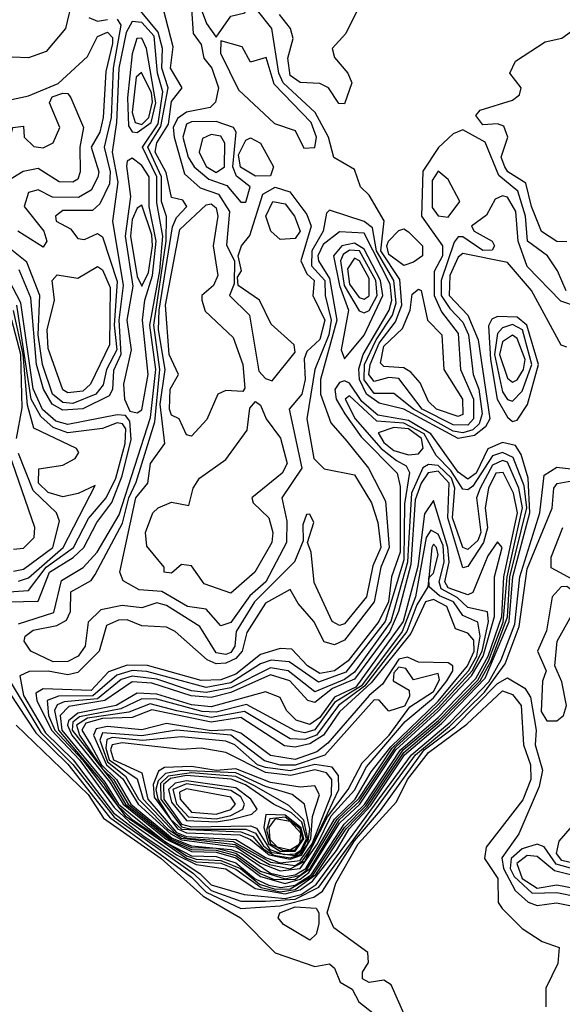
# Model space of a CAD drawing. Extents: x 2889633 to 3052318, y 540750 to 918690.
# Tile 535 of 656: x 2974077 to 2975176, y 834370 to 836363. Entities that reach past the tile are written whole.
import ezdxf

# ---------------------------------------------------------------- set-up
doc = ezdxf.new("R2010")
doc.units = 0

msp = doc.modelspace()

# ---------------------------------------------------------------- linework, layer by layer
at = {"layer": '0CON02XD'}
for points in [[(2974475, 836327.5), (2974505, 836370), (2974533, 836377), (2974535.7, 836384.3), (2974525, 836502.5), (2974510.5, 836540.5), (2974510.3, 836619.7), (2974569.2, 836695), (2974598.9, 836781.1), (2974617.5, 836815), (2974567.1, 836877.1), (2974547.3, 836887.3), (2974475, 836888.6), (2974454.5, 836875.5), (2974413, 836817), (2974395.6, 836725), (2974405.3, 836635), (2974428.7, 836565), (2974417.7, 836505), (2974430, 836425), (2974455.5, 836355.5), (2974475, 836327.5)], [(2974184.4, 836405), (2974170, 836345), (2974131.1, 836298.9), (2974095, 836285.8), (2974028.3, 836288.3), (2974006, 836306), (2973948, 836328), (2973903.3, 836415)], [(2975205, 835782.5), (2975173.3, 835793.3), (2975105, 835863.3), (2975086.5, 835915), (2975082.2, 835975), (2975065, 836003.8), (2975055, 836006.2), (2975040, 836000), (2975022.7, 835967.3), (2974992.5, 835945), (2974997.5, 835935), (2975033.8, 835915), (2975038.8, 835905), (2975033.8, 835896.2), (2975015, 835895.8), (2974975, 835923.3), (2974965, 835923.3), (2974957.1, 835912.9), (2974930.7, 835835), (2974931.1, 835805), (2974948.4, 835778.4), (2974975, 835750.6), (2974986.2, 835725), (2974995.5, 835645), (2975007.1, 835615), (2975013.9, 835565), (2975007.9, 835545), (2974995, 835532.7), (2974975, 835527.1), (2974955, 835530.3), (2974874.5, 835574.5), (2974835, 835606.2), (2974795, 835606.5), (2974775, 835634.3), (2974775.3, 835665), (2974798.9, 835715), (2974832.4, 835765), (2974840, 835790), (2974834.8, 835835), (2974799.8, 835895), (2974791.8, 835941.8), (2974775, 835954.4), (2974705, 835977.5), (2974698.3, 835971.7), (2974691.9, 835935), (2974668.9, 835895), (2974668.5, 835865), (2974695.3, 835835), (2974696, 835805), (2974708.2, 835755), (2974703.4, 835725), (2974674.7, 835655.3), (2974658.6, 835555), (2974672.9, 835475), (2974694, 835454), (2974755, 835442), (2974790, 835385), (2974802.9, 835345), (2974808.5, 835295), (2974792.5, 835257.5), (2974779.5, 835195), (2974735, 835140), (2974725, 835136.7), (2974710, 835145), (2974673.6, 835223.6), (2974667.5, 835285), (2974660, 835305), (2974673.3, 835345), (2974665, 835362.5), (2974658.3, 835361.7), (2974650.7, 835340.7), (2974651.7, 835308.3), (2974634, 835266), (2974552.9, 835185), (2974515.6, 835125), (2974512.9, 835095), (2974505, 835082.2), (2974495, 835077.8), (2974475, 835081.4), (2974442, 835135), (2974375, 835177.1), (2974355, 835182.5), (2974325, 835172.5), (2974285, 835177.1), (2974241.7, 835168.3), (2974216.1, 835143.9), (2974210, 835095), (2974196, 835075), (2974175, 835064), (2974145, 835063.1), (2974100, 835085), (2974086.2, 835105), (2974088.8, 835115), (2974105, 835127.1), (2974152.9, 835137.1), (2974172.3, 835147.7), (2974180, 835165), (2974181.2, 835205), (2974222, 835228), (2974230, 835240), (2974285.9, 835344.1), (2974298.2, 835395), (2974313.3, 835426.7), (2974351.1, 835548.9), (2974361.5, 835655), (2974348.7, 835745), (2974374.1, 835915), (2974374.7, 835964.7), (2974364.7, 835995), (2974364.3, 836045), (2974337.2, 836105), (2974363.3, 836146.7), (2974377.9, 836225), (2974365.4, 836265), (2974366.8, 836305), (2974357.8, 836337.8), (2974293.3, 836416.7)], [(2974485, 835136), (2974455, 835170), (2974417.5, 835175), (2974365.4, 835205.4), (2974319.2, 835209.2), (2974287, 835227), (2974280, 835245), (2974312.7, 835395), (2974336.7, 835425), (2974342.5, 835465), (2974371.2, 835505), (2974361.9, 835585), (2974372.2, 835655), (2974358.7, 835735), (2974360, 835775), (2974386.5, 835943.5), (2974395, 835962.5), (2974416, 835985), (2974408, 835998), (2974385, 836003.3), (2974373.7, 836053.7), (2974351.5, 836095), (2974355, 836114), (2974378.6, 836151.4), (2974385, 836197.5), (2974406.7, 836225), (2974383.1, 836265), (2974388.3, 836308.3), (2974362.9, 836405)], [(2974425.6, 836385), (2974428.8, 836335), (2974445, 836312.5), (2974450, 836285), (2974466.2, 836265), (2974480, 836225), (2974473.9, 836196.1), (2974463.3, 836185), (2974415, 836175.8), (2974397.2, 836162.8), (2974388.1, 836145), (2974390, 836125), (2974410.9, 836050.9), (2974443, 836023), (2974480, 836010), (2974501.9, 835975), (2974496.4, 835906.4), (2974512.5, 835875), (2974511.7, 835828.3), (2974502.5, 835805), (2974542.5, 835765), (2974561.9, 835651.9), (2974575, 835636.7), (2974588.3, 835631.7), (2974635, 835690), (2974633.3, 835705), (2974586.8, 835746.8), (2974563.3, 835795), (2974520, 835825), (2974518.3, 835841.7), (2974526.2, 835855), (2974520, 835885), (2974526.7, 835905), (2974543.6, 835926.4), (2974570, 836010), (2974595, 836024.3), (2974624.5, 836014.5), (2974658.6, 835968.6), (2974667.8, 835945), (2974646.7, 835875), (2974658.6, 835848.6), (2974673.8, 835835), (2974671.2, 835805), (2974695.3, 835755), (2974685, 835716), (2974658.8, 835691.2), (2974653.3, 835676.7), (2974655.4, 835635), (2974648.6, 835605), (2974623.3, 835575), (2974648.6, 835455), (2974608, 835395), (2974618.3, 835348.3), (2974617.8, 835305), (2974575.5, 835225), (2974543.4, 835196.6), (2974505, 835142.9), (2974485, 835136)], [(2975183.9, 835813.9), (2975166.7, 835855), (2975146, 835885), (2975105.6, 835915), (2975101.8, 835965), (2975086, 836016), (2975047.9, 836047.9), (2975020, 836115), (2974975, 836140), (2974955, 836131.9), (2974925.4, 836104.6), (2974893.4, 836056.6), (2974890.8, 835965), (2974933.3, 835905), (2974933.5, 835885), (2974916.4, 835853.6), (2974916.8, 835805), (2974931.8, 835771.8), (2974965, 835727.5), (2974970, 835655), (2974996.2, 835595), (2974996.4, 835555), (2974985, 835542.1), (2974955, 835542.8), (2974892.5, 835575), (2974845, 835636.9), (2974825, 835639.1), (2974795, 835630.6), (2974784.1, 835645), (2974786.9, 835665), (2974805, 835708.5), (2974838.3, 835751.7), (2974851.2, 835785), (2974846.8, 835836.8), (2974808.4, 835895), (2974815.7, 835955.7), (2974785, 836007.5), (2974767.5, 836025), (2974755, 836060), (2974713.8, 836083.8), (2974702.5, 836125), (2974675.4, 836175.4), (2974610.9, 836235), (2974602.3, 836255), (2974588, 836345), (2974556.5, 836385)], [(2974760, 836380), (2974737.5, 836335), (2974710, 836305), (2974715, 836286.7), (2974742, 836255), (2974750, 836235), (2974735, 836192.5)], [(2974275, 836364), (2974281.9, 836351.9), (2974266.9, 836265), (2974262.5, 836165), (2974248.5, 836105), (2974260.4, 836055), (2974259.4, 836030.6), (2974239.7, 835990.3), (2974225, 835976.7), (2974165, 835977.1), (2974150, 835965), (2974151.2, 835955), (2974180, 835940), (2974195, 835920), (2974208.3, 835918.3), (2974235, 835930), (2974245, 835923.3), (2974275, 835833.3), (2974269, 835745), (2974274, 835695), (2974252.9, 835655), (2974246.2, 835623.8), (2974231.4, 835605), (2974185, 835586.4), (2974165, 835587.9), (2974143.8, 835605), (2974123.3, 835665), (2974114.7, 835725), (2974118.1, 835805), (2974092.2, 835872.2), (2974055, 835902)], [(2974217.1, 836367.1), (2974235, 836360), (2974255, 836363.3)], [(2974735, 836192.5), (2974723.6, 836193.6), (2974702.5, 836225), (2974685, 836233.8), (2974645, 836236), (2974625, 836250), (2974620.6, 836285), (2974631.4, 836325), (2974626, 836345), (2974603.5, 836373.5)], [(2975185, 835913.3), (2975165, 835913.8), (2975134.2, 835934.2), (2975113.5, 835985), (2975102.4, 836032.4), (2975065.8, 836055), (2975059.4, 836065), (2975052.2, 836085), (2975065.5, 836125), (2975057.6, 836147.6), (2975045, 836152.5), (2975015, 836150), (2975001.2, 836168.8), (2975010, 836180), (2975075, 836200), (2975089.3, 836210.7), (2975092.5, 836225), (2975070, 836255), (2975081.2, 836278.8), (2975141.7, 836318.3), (2975175, 836325.8), (2975209.7, 836350.3), (2975218, 836365)], [(2974075, 835140), (2974146.7, 835163.3), (2974162.3, 835227.7), (2974206, 835254), (2974234.6, 835285), (2974279, 835361), (2974342, 835558), (2974353.3, 835655), (2974340.7, 835745), (2974361.5, 835855), (2974367, 835925), (2974355, 835992.5), (2974354.8, 836045), (2974325.8, 836105), (2974357.5, 836152.5), (2974367, 836217), (2974356.7, 836255), (2974349.4, 836329.4), (2974325, 836357.1), (2974305, 836359.4), (2974293, 836337), (2974277.9, 836265), (2974273.4, 836155), (2974264.6, 836095), (2974275.8, 836034.2), (2974265.4, 835955), (2974287.1, 835825), (2974278, 835755), (2974282.2, 835685), (2974267.3, 835652.7), (2974265.3, 835614.7), (2974258.3, 835601.7), (2974205, 835575.4), (2974165, 835572.7), (2974143.1, 835585), (2974125.3, 835615), (2974111.7, 835665), (2974099.9, 835799.9), (2974076.5, 835856.5)], [(2974055, 836200), (2974095, 836208.8), (2974155, 836233.5), (2974215, 836288.8), (2974235, 836328.8), (2974255, 836337.5), (2974265, 836326.7), (2974265.4, 836315), (2974252.1, 836257.9), (2974246.4, 836165), (2974240, 836135), (2974221.9, 836105), (2974237.5, 836055), (2974235.7, 836044.3), (2974222.1, 836017.9), (2974196.7, 836003.3), (2974144.1, 836004.1), (2974115, 836018.8), (2974095, 836013.3), (2974086.2, 835985), (2974126, 835935), (2974132.5, 835915), (2974125, 835902.5)], [(2974315, 836134.6), (2974343.7, 836155), (2974353.2, 836195), (2974334.5, 836305), (2974324.5, 836325.5), (2974314.5, 836325), (2974305, 836293.8), (2974295.8, 836205), (2974297.9, 836147.9), (2974305, 836135.7), (2974315, 836134.6)], [(2974653, 836103), (2974675, 836104), (2974678.5, 836125), (2974667.3, 836155), (2974592.4, 836232.4), (2974576.4, 836286.4), (2974545, 836276.7), (2974527.8, 836307.8), (2974485, 836320), (2974484.2, 836295), (2974520.7, 836220.7), (2974593.2, 836153.2), (2974635, 836138.8), (2974653, 836103)], [(2974325, 836151.1), (2974338.9, 836165), (2974346.5, 836196.5), (2974344.1, 836215), (2974323.8, 836256.2), (2974313.3, 836246.7), (2974305.3, 836175.3), (2974311.5, 836155), (2974325, 836151.1)], [(2974185, 836034), (2974157.5, 836035), (2974115, 836062), (2974084.3, 836055.7), (2974055, 836037.5), (2974049.3, 836049.3), (2974049.2, 836085), (2974063.8, 836145), (2974085, 836147.5), (2974086.7, 836125), (2974106.1, 836106.1), (2974125, 836103.8), (2974145, 836113.8), (2974158.8, 836145), (2974138, 836195), (2974143.4, 836206.6), (2974165, 836214), (2974175, 836213.3), (2974181.2, 836205), (2974206.7, 836145), (2974198.9, 836105), (2974200, 836055), (2974195, 836040), (2974185, 836034)], [(2974535, 835993.8), (2974543.8, 836025), (2974516.2, 836046.2), (2974508.9, 836065), (2974515.6, 836135), (2974510, 836145), (2974475, 836157.1), (2974425, 836156.5), (2974415, 836151.4), (2974407.5, 836125), (2974418.5, 836085), (2974430.6, 836065), (2974460.2, 836040.2), (2974497.1, 836027.1), (2974525, 835993.8), (2974535, 835993.8)], [(2974475, 836053.5), (2974491.9, 836065), (2974492.9, 836112.9), (2974485, 836127.5), (2974465, 836130.8), (2974447.7, 836122.3), (2974440.8, 836095), (2974455, 836066), (2974475, 836053.5)], [(2974555, 836046.5), (2974524.2, 836064.2), (2974520.5, 836089.5), (2974535, 836119.2), (2974545, 836124), (2974565, 836113.3), (2974591.2, 836065), (2974585, 836046.7), (2974555, 836046.5)], [(2974315, 835567.5), (2974325, 835573.3), (2974337.6, 835645), (2974326, 835755), (2974330.6, 835795), (2974346.5, 835845), (2974353.7, 835915), (2974339.3, 835985), (2974339.4, 836045), (2974325, 836067.8), (2974305, 836082.9), (2974295, 836076.7), (2974293.5, 836066.5), (2974301.5, 836005), (2974291.2, 835925), (2974306.6, 835823.4), (2974294.4, 835755), (2974303.1, 835695), (2974287.8, 835625), (2974289.7, 835595), (2974300.7, 835570.7), (2974315, 835567.5)], [(2974945, 835963.3), (2974968.8, 835995), (2974945, 836039.2), (2974925, 836056.2), (2974912.8, 836037.2), (2974912.9, 835982.9), (2974925, 835966.2), (2974945, 835963.3)], [(2974325, 835823.8), (2974338.5, 835851.5), (2974346.3, 835905), (2974345, 835927.5), (2974325, 835987.5), (2974315, 835981.2), (2974305, 835958.8), (2974301.6, 835925), (2974315, 835843.3), (2974325, 835823.8)], [(2974425, 835520), (2974415, 835522.5), (2974400, 835555), (2974385, 835562.5), (2974380.8, 835575), (2974381.9, 835615), (2974398.8, 835645), (2974380, 835685), (2974372.7, 835785), (2974401.9, 835938.1), (2974455, 835988), (2974465, 835990), (2974475, 835982.5), (2974478.6, 835965), (2974469.4, 835905), (2974478.6, 835845), (2974470, 835825), (2974446.2, 835805), (2974446, 835795), (2974453.2, 835773.2), (2974509.5, 835719.5), (2974529.2, 835665), (2974533, 835617), (2974529.3, 835610.7), (2974495, 835612.5), (2974478.8, 835605), (2974456.1, 835553.9), (2974425, 835520)], [(2974605, 835918), (2974586, 835935), (2974576, 835965), (2974590, 835995), (2974615, 835990), (2974634, 835965), (2974645.6, 835935), (2974635, 835920), (2974605, 835918)], [(2974125, 835902.5), (2974073.8, 835935)], [(2975185, 835700), (2975174, 835704), (2975114, 835815), (2975065, 835871.4), (2974975, 835890), (2974965, 835882), (2974948.5, 835845), (2974947.3, 835805), (2974984.7, 835764.7), (2975006, 835715), (2975029.2, 835555), (2975020.8, 835539.2), (2974998.6, 835521.4), (2974965, 835515.3), (2974855, 835574.7), (2974805, 835586.8), (2974779.4, 835605), (2974765.2, 835635), (2974764, 835656), (2974773.1, 835685), (2974825.8, 835775), (2974830.7, 835795), (2974827.8, 835827.8), (2974775, 835930.9), (2974725, 835933.6), (2974692, 835908), (2974680.8, 835885), (2974682.1, 835875), (2974705, 835839.2), (2974719.7, 835755), (2974686.2, 835635), (2974686.2, 835605), (2974707.3, 835547.3), (2974739.7, 835509.7), (2974784, 835455), (2974818.3, 835388.3), (2974825.3, 835295), (2974808.5, 835255), (2974795.4, 835185), (2974735, 835107.1), (2974715, 835097.5), (2974693.7, 835103.7), (2974673.3, 835145), (2974641.1, 835181.1), (2974625, 835210), (2974575, 835182), (2974537.6, 835122.4), (2974527.9, 835085), (2974515, 835070), (2974495, 835060.4), (2974475, 835059.5), (2974457.1, 835067.1), (2974392.5, 835125), (2974375, 835133.3), (2974325, 835136.2), (2974295, 835148), (2974277.7, 835147.7), (2974253.5, 835136.5), (2974238, 835085), (2974195, 835041.4), (2974175, 835036.7), (2974135, 835044.6), (2974096.6, 835043.4), (2974078, 835035), (2974084.8, 834995), (2974129.9, 834919.9), (2974185.5, 834865), (2974267.4, 834757.4), (2974329.7, 834709.7), (2974442, 834635), (2974465, 834612.2), (2974532.2, 834592.2), (2974615, 834584.3)], [(2974855, 835865.8), (2974825, 835888), (2974820.5, 835905), (2974824.5, 835915), (2974845, 835936.2), (2974855, 835940), (2974865, 835933.8), (2974893.3, 835905), (2974893.3, 835885), (2974875, 835872), (2974855, 835865.8)], [(2974735, 835676.7), (2974775, 835724.4), (2974812.6, 835805), (2974808.3, 835835), (2974775, 835898.8), (2974755, 835910.8), (2974729.4, 835905), (2974712.9, 835885), (2974724.8, 835824.8), (2974743.3, 835775), (2974728.6, 835695), (2974735, 835676.7)], [(2974775, 835770), (2974785, 835774.3), (2974801.3, 835805), (2974798.4, 835835), (2974765.3, 835895), (2974745, 835896.8), (2974732.1, 835887.9), (2974727.1, 835875), (2974734.3, 835825), (2974765, 835773.8), (2974775, 835770)], [(2974055.6, 835184.4), (2974115, 835186), (2974137.7, 835245), (2974185.6, 835274.4), (2974207.5, 835295), (2974233.5, 835345), (2974264.2, 835385.8), (2974285, 835440), (2974303.1, 835513.1), (2974300.6, 835550.6), (2974291.9, 835561.9), (2974275, 835563.1), (2974175, 835543.8), (2974150.6, 835550.6), (2974123.7, 835573.7), (2974105, 835616), (2974079.7, 835789.7), (2974040.3, 835865)], [(2974175, 835608), (2974165, 835613.8), (2974135, 835697.5), (2974133.1, 835735), (2974148, 835795), (2974143.3, 835835), (2974153.3, 835846.7), (2974195, 835840), (2974235, 835863.3), (2974245, 835856.7), (2974260.7, 835820.7), (2974259.5, 835705), (2974220.8, 835625), (2974205, 835611.4), (2974175, 835608)], [(2974775, 835797.1), (2974785, 835804.2), (2974785, 835839.2), (2974765.4, 835875), (2974755, 835880), (2974741.1, 835858.9), (2974745, 835827.5), (2974765, 835800.6), (2974775, 835797.1)], [(2974965, 835560), (2974921.2, 835575), (2974905, 835590), (2974888.3, 835628.3), (2974869.3, 835649.3), (2974855, 835658.6), (2974815, 835660.8), (2974807.7, 835667.7), (2974815, 835702), (2974852.2, 835737.8), (2974868, 835775), (2974872.3, 835807.7), (2974885, 835817.5), (2974890, 835815), (2974903.3, 835755), (2974932, 835725), (2974936.2, 835655), (2974974, 835595), (2974975, 835563.8), (2974965, 835560)], [(2974045, 835204.4), (2974095, 835207.5), (2974131.2, 835255), (2974186.5, 835295), (2974216.9, 835353.1), (2974252.2, 835395), (2974271.8, 835435), (2974291.3, 835505), (2974292.1, 835535), (2974285.3, 835545.3), (2974275, 835547.1), (2974245, 835535.6), (2974175, 835526.5), (2974145, 835537.3), (2974119.9, 835559.9), (2974100.5, 835595), (2974071.4, 835785)], [(2974075, 835226.5), (2974095, 835233.3), (2974165.6, 835295), (2974230, 835420), (2974196.1, 835403.9), (2974165, 835397.5), (2974135, 835405.8), (2974115.8, 835425), (2974116, 835454), (2974165, 835461.4), (2974190, 835475), (2974197, 835487), (2974192.5, 835495), (2974106.2, 835536.2), (2974092.9, 835582.9), (2974084.6, 835685), (2974065, 835774.3)], [(2975075, 835550), (2975085, 835552.5), (2975105.6, 835584.4), (2975127.7, 835665), (2975104.5, 835745), (2975085, 835761.2), (2975045, 835762.5), (2975033.3, 835756.7), (2975026.9, 835743.1), (2975030.7, 835675), (2975044.1, 835595), (2975065, 835558.8), (2975075, 835550)], [(2974070.9, 835515), (2974082.6, 835577.4), (2974079.8, 835685), (2974061.4, 835755)], [(2975075, 835590.8), (2975095, 835611.2), (2975114.1, 835665), (2975095.4, 835735), (2975075, 835746.2), (2975055, 835739.4), (2975045, 835728), (2975039, 835685), (2975055, 835610), (2975065, 835594.2), (2975075, 835590.8)], [(2975075, 835629.2), (2975085, 835634.2), (2975097.7, 835655), (2975100.9, 835675), (2975085, 835718), (2975075, 835724.3), (2975055, 835710.8), (2975049.2, 835685), (2975065, 835637.5), (2975075, 835629.2)], [(2974615, 834593.5), (2974645, 834602.1), (2974670.6, 834619.4), (2974718.9, 834681.1), (2974744.3, 834725), (2974788, 834772), (2974856.8, 834875), (2974931.5, 834938.5), (2975019.8, 835030.2), (2975068.7, 835145), (2975075.8, 835235), (2975110.6, 835365), (2975107.2, 835435), (2975093, 835483), (2975081.2, 835501.2), (2975055, 835507.5), (2975025.4, 835494.6), (2975001.5, 835445), (2974985, 835432.9), (2974965, 835447.1), (2974910, 835525), (2974865, 835551.6), (2974802.8, 835562.8), (2974769.9, 835589.9), (2974745, 835627.1), (2974735, 835631.9), (2974725, 835628.6), (2974715.5, 835614.5), (2974718.2, 835595), (2974736, 835565), (2974769, 835519), (2974841.9, 835445), (2974848, 835418), (2974848.1, 835285), (2974830.3, 835235), (2974824.1, 835185), (2974804.6, 835145), (2974742.2, 835065), (2974715, 835045.4), (2974685, 835039.5), (2974660, 835055), (2974628.6, 835088.6), (2974605, 835090.6), (2974565, 835077.8), (2974515, 835038.2), (2974485, 835026.8), (2974445, 835025.5), (2974336.1, 835056.1), (2974295, 835056.7), (2974257, 835043), (2974222, 835005), (2974125, 835008.9), (2974110.4, 834999.6), (2974112, 834985), (2974141.5, 834925), (2974198.4, 834865), (2974268.7, 834768.7), (2974299.6, 834739.6), (2974395, 834672.7), (2974435, 834653.3), (2974495, 834644.2), (2974554.3, 834604.3), (2974615, 834593.5)], [(2974605, 834597.7), (2974635, 834602.6), (2974677.1, 834632.9), (2974738.4, 834725), (2974780.9, 834769.1), (2974855, 834879.8), (2974928.3, 834941.7), (2975010, 835025), (2975032.1, 835065), (2975065.3, 835154.7), (2975070, 835235), (2975104, 835375), (2975099.2, 835419.2), (2975076.7, 835476.7), (2975055, 835487.1), (2975035, 835480), (2974995, 835418.9), (2974985, 835411.2), (2974975, 835412.5), (2974950.6, 835450.6), (2974920.9, 835480.9), (2974896.7, 835525), (2974855, 835546.4), (2974800.5, 835550.5), (2974745, 835602), (2974736.2, 835595), (2974756.5, 835555), (2974809.2, 835495), (2974840.5, 835470.5), (2974859.8, 835459.8), (2974866.6, 835446.6), (2974856.7, 835383.3), (2974855, 835270), (2974817.6, 835145), (2974737.6, 835042.4), (2974682.2, 835022.2), (2974623.1, 835063.1), (2974586.4, 835066.4), (2974565, 835059.1), (2974505, 835021.1), (2974455, 835011.4), (2974335, 835043.5), (2974305, 835045.8), (2974273.8, 835036.2), (2974225.8, 834994.2), (2974156, 834994), (2974132.9, 834985), (2974135.8, 834955), (2974148.8, 834925), (2974204.3, 834865), (2974291.3, 834751.3), (2974415, 834666), (2974435, 834658.7), (2974485, 834655.5), (2974515, 834643.4), (2974566.3, 834606.3), (2974605, 834597.7)], [(2974505, 835202.5), (2974451.2, 835221.2), (2974425, 835257.5), (2974405, 835260), (2974385, 835242.5), (2974370, 835245), (2974370, 835255), (2974335, 835297.5), (2974332, 835325), (2974346.7, 835365), (2974357.5, 835375), (2974385, 835386.2), (2974420, 835380), (2974428.8, 835415), (2974441.2, 835435), (2974495, 835472.5), (2974537.8, 835532.2), (2974543.6, 835576.4), (2974555, 835590), (2974565, 835582.5), (2974576.7, 835555), (2974605.7, 835515.7), (2974619.2, 835465), (2974608.8, 835445), (2974547.5, 835395), (2974550, 835385), (2974582, 835355), (2974590, 835325), (2974588, 835305), (2974553.3, 835245), (2974505, 835202.5)], [(2974865, 835482.5), (2974885, 835484.2), (2974894.4, 835495.6), (2974890.8, 835515), (2974865, 835534.7), (2974835, 835537.4), (2974803.2, 835526.8), (2974815, 835506.9), (2974835, 835490.9), (2974865, 835482.5)], [(2974065, 835291.1), (2974085, 835293.3), (2974106.9, 835315), (2974108.1, 835335), (2974056.5, 835483.5)], [(2974065, 835246.9), (2974085, 835250.6), (2974144.4, 835295), (2974158.3, 835348.3), (2974152, 835365), (2974105, 835410), (2974074.7, 835485)], [(2974595, 834603.3), (2974625, 834603.8), (2974670.1, 834629.9), (2974735, 834728.3), (2974778.2, 834771.8), (2974853.8, 834885), (2974925.2, 834944.8), (2975005, 835026.3), (2975026.9, 835065), (2975056.4, 835143.6), (2975064.2, 835235), (2975095.6, 835375), (2975088.4, 835415), (2975065, 835467.5), (2975055, 835470.9), (2975035, 835461.5), (2975010, 835415), (2975002.5, 835395), (2975011.1, 835325), (2975005, 835308.6), (2974985, 835290.6), (2974974.7, 835294.7), (2974953.8, 835355), (2974958.8, 835415), (2974951.4, 835435), (2974925, 835460.6), (2974905, 835462.7), (2974893.8, 835456.2), (2974870.5, 835405), (2974865, 835302.5), (2974862.6, 835265), (2974828.6, 835145), (2974755, 835042.3), (2974735, 835027.2), (2974675, 835002.5), (2974620.8, 835045), (2974585, 835051.1), (2974505, 835010.8), (2974455, 835001), (2974425, 835004.7), (2974355, 835028.3), (2974305, 835034.2), (2974282.8, 835027.2), (2974235, 834988.3), (2974167.5, 834982.5), (2974153.6, 834976.4), (2974147.7, 834965), (2974155.9, 834925), (2974247.2, 834817.2), (2974273.9, 834773.9), (2974304.8, 834744.8), (2974415, 834670.4), (2974435, 834663.8), (2974485, 834661.5), (2974524.2, 834645), (2974563.3, 834613.3), (2974595, 834603.3)], [(2974606.4, 834606.4), (2974635, 834611.1), (2974667.8, 834632.2), (2974734.3, 834735), (2974775.5, 834774.5), (2974848.6, 834885), (2974925, 834950.8), (2975000.7, 835029.3), (2975026.1, 835075), (2975053.8, 835155), (2975057.7, 835235), (2975085.7, 835365), (2975077.1, 835405), (2975056.2, 835446.2), (2975041.4, 835445), (2975026.7, 835415), (2975020, 835375), (2975024.7, 835334.7), (2975016.5, 835305), (2974985, 835256.2), (2974975, 835253.8), (2974944.3, 835355), (2974946.7, 835425), (2974925, 835449.2), (2974904.3, 835445.7), (2974890, 835425), (2974878.5, 835391.5), (2974869.5, 835260.5), (2974844.4, 835165), (2974827, 835125), (2974755, 835028.4), (2974711, 835009), (2974675, 834981.1), (2974660.8, 834985), (2974624.7, 835024.7), (2974585, 835037.3), (2974505, 835001), (2974465, 834991.4), (2974424.8, 834994.8), (2974345, 835020), (2974305, 835022.9), (2974250, 834985), (2974177, 834973), (2974159.1, 834955), (2974162.8, 834925), (2974250, 834820), (2974277.6, 834775), (2974375, 834696.7), (2974425, 834670.7), (2974475, 834669), (2974515, 834656.7), (2974554.3, 834624.3), (2974581.6, 834611.6), (2974606.4, 834606.4)], [(2974615, 834584.3), (2974647.5, 834592.5), (2974677.6, 834612.4), (2974870.7, 834875), (2974948.9, 834941.1), (2975027.5, 835022.5), (2975052.6, 835067.4), (2975080.3, 835139.7), (2975090.4, 835235), (2975130.4, 835365), (2975139.1, 835440.9), (2975165, 835457.5), (2975205, 835452.5)], [(2974635, 834582.7), (2974682.8, 834607.2), (2974878.9, 834875), (2974947.9, 834932.1), (2975018.4, 835001.6), (2975060.5, 835059.5), (2975088.9, 835135), (2975105, 835251.2), (2975155.6, 835374.4), (2975158.8, 835415), (2975166, 835424), (2975225.3, 835434.7)], [(2974615, 834614.9), (2974645, 834623.1), (2974663.1, 834636.9), (2974725, 834736.7), (2974765.9, 834775), (2974838.8, 834885), (2974925, 834963.3), (2974992.3, 835035), (2975015.9, 835075), (2975038.9, 835155), (2975038.5, 835235), (2975054.4, 835294.4), (2975045, 835306.2), (2975025, 835278.1), (2974995, 835203.3), (2974985, 835198.6), (2974945, 835213.3), (2974938.4, 835225), (2974946.7, 835265), (2974944, 835295), (2974915, 835390), (2974897.2, 835362.8), (2974883.9, 835256.1), (2974854, 835145), (2974757.8, 835012.2), (2974715, 834992.1), (2974685, 834950.9), (2974665, 834936.5), (2974637.5, 834945), (2974617.5, 834965), (2974605, 834991.2), (2974575, 835002.9), (2974465, 834971.9), (2974425, 834976.2), (2974355, 834997.8), (2974315, 835000), (2974272.9, 834975), (2974195, 834959.3), (2974176.3, 834943.7), (2974174, 834935), (2974183.1, 834915), (2974260, 834820), (2974286.8, 834775), (2974374.3, 834704.3), (2974425, 834679.3), (2974475, 834678.2), (2974515, 834666.9), (2974565, 834629.1), (2974615, 834614.9)], [(2974592.9, 834622.9), (2974635, 834623.5), (2974665.3, 834644.7), (2974725, 834744.1), (2974765, 834780.5), (2974839, 834891), (2974925, 834969.8), (2974993.7, 835045), (2975013.5, 835085), (2975026.4, 835145), (2975024.5, 835164.5), (2974985, 835173.3), (2974963.4, 835193.4), (2974931, 835211), (2974926.9, 835225), (2974936.7, 835265), (2974935, 835298.8), (2974925, 835321.5), (2974910, 835330), (2974900.4, 835315), (2974878.9, 835195), (2974852, 835125), (2974769.3, 835015), (2974715, 834980.7), (2974675, 834925.4), (2974655, 834919.6), (2974635, 834923.5), (2974536.7, 834976.7), (2974475, 834961.6), (2974447.1, 834962.9), (2974355, 834987.8), (2974325, 834988.4), (2974281.9, 834968.1), (2974198.2, 834951.8), (2974185, 834940.9), (2974183.8, 834925), (2974263.2, 834823.2), (2974291.7, 834775), (2974382.2, 834702.2), (2974425, 834683.4), (2974475, 834682.4), (2974515, 834671.3), (2974564.6, 834634.6), (2974592.9, 834622.9)], [(2975205, 835225.6), (2975153.3, 835253.3), (2975153.8, 835275), (2975176.9, 835335)], [(2974615, 834624), (2974645, 834631.2), (2974658.3, 834641.7), (2974720.3, 834745), (2974765, 834787.6), (2974831.6, 834888.4), (2974925, 834976.6), (2974986, 835045), (2975003.1, 835075), (2975009.7, 835115), (2975005, 835143.8), (2974975, 835156.9), (2974955.5, 835185), (2974927.1, 835197.1), (2974906.2, 835215), (2974905.7, 835233.6), (2974915, 835242.5), (2974925, 835280), (2974921.2, 835295), (2974915, 835301.2), (2974912.2, 835295), (2974905.7, 835233.6), (2974903.8, 835215), (2974881.6, 835178.4), (2974861, 835125), (2974775.9, 835014.1), (2974722.7, 834975), (2974678.2, 834915), (2974655, 834906), (2974625, 834907.5), (2974532.8, 834962.8), (2974465, 834950.8), (2974395.8, 834964.2), (2974341.6, 834978.4), (2974298.7, 834961.3), (2974215, 834949.6), (2974192.1, 834935), (2974198.7, 834915), (2974245, 834846.7), (2974267.4, 834825), (2974296.9, 834775), (2974384.2, 834704.2), (2974425, 834687.4), (2974475, 834686.4), (2974515, 834675.8), (2974565, 834639.6), (2974615, 834624)], [(2975165, 834944.2), (2975178.6, 834955), (2975184.4, 834975), (2975175, 835022.5), (2975161.2, 835055), (2975165.6, 835105), (2975210.5, 835185), (2975205, 835200.8), (2975185, 835215.6), (2975173.8, 835215), (2975155.8, 835195), (2975144.2, 835125.8), (2975125.7, 835085), (2975143.3, 835045), (2975136, 835024), (2975133.1, 834963.1), (2975145, 834944.2), (2975165, 834944.2)], [(2974615, 834628.9), (2974635, 834631.9), (2974656.8, 834645), (2974714.9, 834745.1), (2974756.7, 834785), (2974789.3, 834840.7), (2974828.6, 834891.4), (2974925, 834983.8), (2974984.2, 835055), (2974997.8, 835085), (2974997.1, 835107.1), (2974985, 835121.4), (2974960, 835130), (2974942.5, 835175), (2974915, 835189.2), (2974898.9, 835185), (2974869.4, 835120.6), (2974789.2, 835020.8), (2974725, 834962.1), (2974692.8, 834915), (2974665, 834897.5), (2974635, 834890.7), (2974613.6, 834893.6), (2974525, 834950.4), (2974465, 834941.1), (2974345, 834966), (2974305, 834950.9), (2974245, 834948.3), (2974211.1, 834938.9), (2974203.1, 834925), (2974221.3, 834895), (2974243.3, 834855), (2974273.1, 834825), (2974302.6, 834775), (2974386.3, 834706.3), (2974425, 834691.1), (2974505, 834683.2), (2974525.7, 834675.7), (2974585, 834635.7), (2974615, 834628.9)], [(2974605, 834640.3), (2974645, 834644.9), (2974680.2, 834695), (2974708.1, 834751.9), (2974755, 834803.3), (2974779.3, 834850.7), (2974857.8, 834942.2), (2974915, 834990.5), (2974942.2, 835025), (2974954.5, 835045), (2974954.2, 835055), (2974945, 835061.1), (2974885, 835062.5), (2974862.6, 835072.6), (2974845, 835068.7), (2974812.1, 835017.9), (2974784.7, 834995), (2974701, 834899), (2974678.8, 834881.2), (2974635, 834865.3), (2974585, 834873.8), (2974525, 834919.2), (2974505.8, 834925.8), (2974465, 834923.9), (2974375, 834938.4), (2974325, 834925.4), (2974255, 834932.4), (2974232.5, 834927.5), (2974226.9, 834915), (2974253.3, 834855), (2974286.2, 834826.2), (2974317.1, 834775), (2974383.7, 834715), (2974405, 834703.1), (2974515, 834689), (2974565, 834656), (2974605, 834640.3)], [(2974037.4, 835057.4), (2974120.5, 834920.5), (2974185, 834855.8), (2974268.7, 834748.7), (2974429.1, 834635), (2974465, 834600.8), (2974525, 834579.2), (2974575, 834579), (2974635, 834582.7)], [(2974625, 834644.6), (2974655, 834660), (2974700.6, 834749.4), (2974742.5, 834805), (2974770.8, 834859.2), (2974825.3, 834915), (2974867.6, 834972.4), (2974915, 835003.1), (2974927.1, 835027.1), (2974925, 835040), (2974875, 835026.7), (2974859.6, 835049.6), (2974845, 835052.5), (2974835, 835040.8), (2974833.5, 835025), (2974865.8, 835005.8), (2974867, 834993), (2974856.4, 834973.6), (2974825, 834963.3), (2974805, 834986), (2974795, 834986.5), (2974695.4, 834874.6), (2974635, 834854.2), (2974605, 834854.2), (2974572.8, 834862.8), (2974505, 834914.7), (2974394.7, 834925.3), (2974325, 834913.3), (2974245, 834919.6), (2974239.5, 834905), (2974255, 834860.9), (2974291.8, 834831.8), (2974317.8, 834785), (2974345, 834758.6), (2974376.7, 834725), (2974405, 834706.2), (2974513.9, 834693.9), (2974583, 834653), (2974625, 834644.6)], [(2974038.3, 835028.3), (2974109.8, 834919.8), (2974175, 834855.9), (2974259, 834749), (2974351.6, 834681.6), (2974425, 834627.5), (2974455, 834596.8), (2974525, 834563.8), (2974605, 834569.3), (2974673, 834587), (2974690.7, 834599.3), (2974755, 834700.7), (2974807.8, 834762.2), (2974896.5, 834885), (2974958.5, 834931.5), (2975045, 835019.6), (2975065, 835030.8), (2975100.3, 835010.3), (2975111.5, 834991.5), (2975122.9, 834925), (2975121.4, 834895), (2975135.7, 834844.3), (2975129.3, 834810.7), (2975088, 834715), (2975053.6, 834666.4), (2975056.8, 834645), (2975080.8, 834600.8), (2975106.9, 834576.9), (2975125, 834570), (2975164.3, 834575.7), (2975205, 834567.1)], [(2974855, 834351.2), (2974829.7, 834409.7), (2974815, 834418.8), (2974785, 834414), (2974771.7, 834421.7), (2974771.2, 834435), (2974783.8, 834455), (2974782, 834475), (2974713.3, 834525), (2974700, 834555), (2974717.8, 834615), (2974762.7, 834695), (2974840.4, 834779.6), (2974862.7, 834825), (2974905, 834879.5), (2974982.9, 834937.1), (2975055, 835004.3), (2975075, 834997.1), (2975092.9, 834975), (2975097.8, 834895), (2975111.9, 834855), (2975112.5, 834825), (2975096, 834784), (2975021.7, 834688.3), (2975018.8, 834665), (2975045.7, 834625), (2975046.4, 834576.4), (2975054.1, 834564.1), (2975095, 834523.3), (2975135, 834497.5), (2975170, 834485), (2975167, 834453), (2975143, 834403), (2975142.5, 834365)], [(2974070, 834935), (2974215.9, 834795), (2974247.2, 834747.2), (2974363.9, 834665), (2974449, 834589), (2974524.2, 834545), (2974595, 834474.4), (2974675, 834446.7), (2974705, 834452), (2974715, 834443.3), (2974726.2, 834415), (2974750.5, 834400.5), (2974764, 834375), (2974805, 834342.9)], [(2974635, 834651.3), (2974649.8, 834660.2), (2974666.5, 834683.5), (2974723.3, 834805), (2974723.1, 834833.1), (2974709.8, 834849.8), (2974675, 834855.3), (2974625, 834842.9), (2974575, 834849.2), (2974558.9, 834855), (2974512.9, 834895), (2974495, 834902.9), (2974405, 834911.2), (2974326.1, 834903.9), (2974265, 834910.3), (2974253.8, 834906.2), (2974251.5, 834888.5), (2974258.9, 834865), (2974315, 834826.7), (2974327.6, 834785), (2974393.8, 834715), (2974415, 834706.7), (2974509.8, 834699.8), (2974585, 834657.5), (2974635, 834651.3)], [(2974605, 834656.7), (2974645, 834660.9), (2974669.4, 834695), (2974708.8, 834795), (2974709.6, 834825), (2974698.5, 834838.5), (2974675, 834844.7), (2974626.6, 834833.4), (2974575, 834839.3), (2974495, 834880), (2974445, 834888.6), (2974405, 834886), (2974285, 834899.5), (2974264.6, 834895), (2974261.1, 834885), (2974267.2, 834865), (2974325, 834838.9), (2974336.7, 834785), (2974395, 834718.1), (2974415, 834710.1), (2974515, 834703.4), (2974575, 834667.3), (2974605, 834656.7)], [(2974625, 834663.6), (2974647.8, 834672.2), (2974666.9, 834705), (2974670, 834750), (2974684.3, 834794.3), (2974675, 834812.5), (2974645, 834809.6), (2974585, 834818.8), (2974515, 834846.7), (2974475, 834843.5), (2974425, 834851.5), (2974370.5, 834849.5), (2974358.2, 834841.8), (2974347.9, 834815), (2974349.5, 834789.5), (2974396.9, 834725), (2974415, 834717.1), (2974523.1, 834713.1), (2974545, 834703.7), (2974582.5, 834672.5), (2974625, 834663.6)], [(2974625, 834666.9), (2974645, 834673.5), (2974660.5, 834695), (2974664.7, 834724.7), (2974653.8, 834775), (2974628.8, 834795), (2974575, 834810.8), (2974515, 834838.4), (2974405, 834843.2), (2974372.4, 834837.6), (2974357.8, 834822.2), (2974353, 834805), (2974357.2, 834785), (2974383, 834745), (2974405, 834724.3), (2974525, 834719.5), (2974549.5, 834709.5), (2974570.6, 834685), (2974592.2, 834672.2), (2974625, 834666.9)], [(2974635, 834671.5), (2974648.9, 834681.1), (2974661.1, 834705), (2974652.5, 834742.5), (2974622.5, 834772.5), (2974552.6, 834812.6), (2974515, 834830.9), (2974425, 834838.8), (2974378.2, 834831.8), (2974362.8, 834817.2), (2974363.1, 834785), (2974405, 834729.3), (2974425, 834724.5), (2974535, 834724.8), (2974555, 834716.5), (2974570.8, 834690.8), (2974587.7, 834677.7), (2974635, 834671.5)], [(2974613.2, 834673.2), (2974635, 834674.6), (2974647.2, 834682.8), (2974658.4, 834705), (2974648.6, 834738.6), (2974627.8, 834757.8), (2974591.5, 834775), (2974534.3, 834814.3), (2974505.7, 834825.7), (2974415, 834833.3), (2974382.7, 834827.3), (2974368.9, 834815), (2974369.1, 834785), (2974405, 834734.6), (2974425, 834729.2), (2974545, 834731.4), (2974556.7, 834726.7), (2974583.6, 834683.6), (2974613.2, 834673.2)], [(2974475, 834739.4), (2974505, 834744.5), (2974547.5, 834755), (2974558, 834765), (2974545.4, 834785), (2974515, 834808.1), (2974415, 834822.6), (2974392, 834818), (2974378.8, 834805), (2974385, 834779.1), (2974415, 834742.3), (2974475, 834739.4)], [(2974475, 834745.7), (2974505, 834752.4), (2974528.9, 834765), (2974532.7, 834775), (2974525, 834790), (2974505, 834803.1), (2974415, 834816.1), (2974387.6, 834805), (2974395, 834776.2), (2974419.5, 834749.5), (2974475, 834745.7)], [(2974475, 834754.8), (2974505, 834764.6), (2974514.3, 834775), (2974505, 834789.5), (2974415, 834806.3), (2974400.7, 834799.3), (2974402.3, 834785), (2974425, 834758.8), (2974475, 834754.8)], [(2974635, 834680.1), (2974653, 834705), (2974647.6, 834727.6), (2974615, 834753.2), (2974575.9, 834754.1), (2974572, 834728), (2974581, 834695), (2974605, 834680.3), (2974635, 834680.1)], [(2974611.4, 834681.4), (2974635, 834682.9), (2974650.4, 834705), (2974645.4, 834725.4), (2974615, 834749.1), (2974584.2, 834745.8), (2974577.2, 834722.8), (2974585.1, 834695), (2974611.4, 834681.4)], [(2975215, 834651.7), (2975175, 834661.3), (2975164.6, 834675.4), (2975169.5, 834700.5), (2975215, 834752)], [(2974625, 834682.6), (2974644.4, 834695), (2974646.6, 834716.6), (2974625, 834740.1), (2974594.7, 834745.3), (2974581.9, 834728.1), (2974584, 834704), (2974598.7, 834688.7), (2974625, 834682.6)], [(2975295, 834557.5), (2975325, 834564), (2975347.6, 834572.4), (2975374, 834595), (2975357.1, 834635), (2975340.3, 834650.3), (2975295, 834655.3), (2975255, 834639.1), (2975205, 834642.6), (2975163.9, 834653.9), (2975139.1, 834689.1), (2975125, 834694), (2975095, 834684.5), (2975072.7, 834665), (2975070.7, 834645), (2975078.9, 834628.9), (2975115, 834595.3), (2975165, 834596.2), (2975205, 834588.5), (2975295, 834557.5)], [(2975245, 834596.2), (2975265, 834603.3), (2975260, 834615), (2975160.2, 834640.2), (2975125, 834669.6), (2975105, 834671.1), (2975083.9, 834655), (2975094.8, 834624.8), (2975125, 834605.3), (2975165, 834612.1), (2975245, 834596.2)], [(2974665, 834500), (2974611.7, 834531.7), (2974600.8, 834545), (2974604, 834555), (2974635, 834567.2), (2974677.5, 834565), (2974683.3, 834555), (2974683, 834533), (2974677.7, 834512.3), (2974665, 834500)]]:
    msp.add_lwpolyline(points, dxfattribs=at)

doc.saveas('drawing.dxf')
